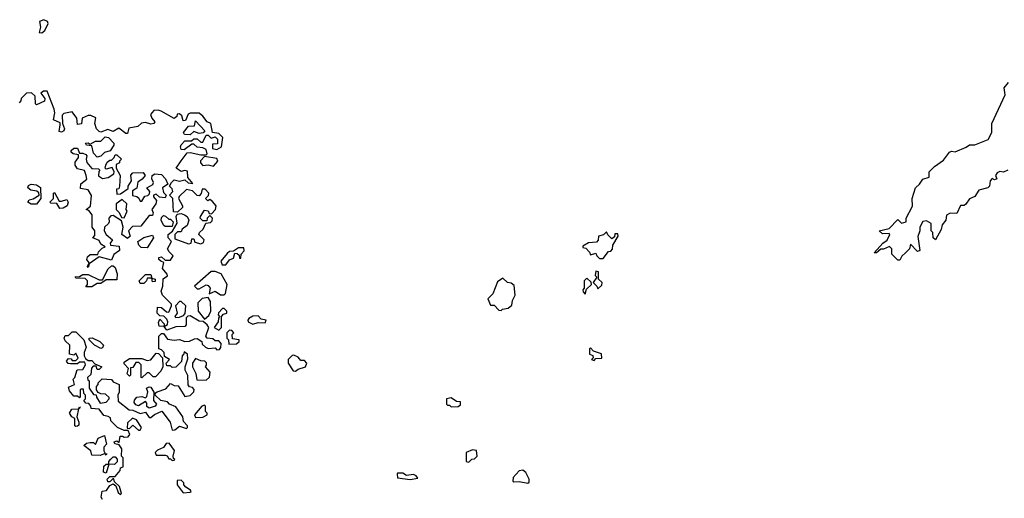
# Model space of a CAD drawing. Extents: x 2494106 to 2685573, y 758056 to 915185.
# Tile 301 of 507: x 2569561 to 2575070, y 895329 to 898006. Entities that reach past the tile are written whole.
import ezdxf

# ---------------------------------------------------------------- set-up
doc = ezdxf.new("R2010")
doc.units = 0

msp = doc.modelspace()

# ---------------------------------------------------------------- linework, layer by layer
at = {"layer": '0CON05XD'}
for points in [[(2569685, 897933.3), (2569702.5, 897945), (2569720, 897985), (2569715.9, 897995.9), (2569695.9, 898005.9), (2569672.5, 897995), (2569676.7, 897965), (2569670, 897935), (2569685, 897933.3)], [(2575090, 897165), (2575065, 897153.3), (2575045, 897157.5), (2575030.7, 897149.3), (2575020, 897135), (2575027.5, 897115), (2575015, 897110), (2575001.7, 897118.3), (2574990, 897105), (2574987.5, 897075), (2574977.5, 897065), (2574927.5, 897052.5), (2574905, 897016.7), (2574875, 897003.3), (2574855, 896973.3), (2574845, 896966.7), (2574825, 896967.5), (2574805, 896922.5), (2574767, 896923), (2574747, 896913), (2574742.5, 896885), (2574721.7, 896858.3), (2574717.3, 896832.7), (2574685, 896774), (2574672.5, 896785), (2574670, 896815), (2574660, 896825), (2574660, 896865), (2574635, 896880), (2574615, 896877.5), (2574597.5, 896845), (2574597.5, 896825), (2574586.4, 896793.6), (2574597.5, 896715), (2574585, 896710), (2574545, 896750), (2574540, 896725), (2574518, 896702), (2574497.5, 896682.5), (2574485, 896660), (2574475, 896660), (2574440, 896695), (2574440, 896725), (2574427, 896737), (2574395, 896722.5), (2574378.3, 896721.7), (2574355, 896702.5), (2574341.7, 896701.7), (2574390, 896755), (2574415, 896772.5), (2574430, 896805), (2574425, 896810), (2574388.3, 896808.3), (2574370, 896825), (2574425, 896837.5), (2574475, 896887.5), (2574495, 896867.5), (2574520, 896875), (2574520, 896895), (2574556.4, 896963.6), (2574553.8, 897005), (2574574, 897065), (2574596.2, 897085), (2574615, 897113.8), (2574650, 897125), (2574650, 897155), (2574680, 897185), (2574729.5, 897220.5), (2574762.5, 897265), (2574775, 897270), (2574795, 897267.5), (2574857, 897293), (2574875, 897306.2), (2574905, 897306.7), (2574980, 897335), (2575000, 897375), (2575000, 897425), (2575074.3, 897585), (2575068.9, 897625), (2575094.3, 897655)], [(2570168.3, 895708.3), (2570145, 895707.5), (2570107.5, 895725), (2570071.7, 895761.7), (2570068.3, 895778.3), (2570057, 895787), (2570031.7, 895791.7), (2570005, 895827.5), (2569961.7, 895831.7), (2569960, 895845), (2569948.3, 895858.3), (2569931.7, 895861.7), (2569920, 895875), (2569930, 895885), (2569930, 895905), (2569920, 895915), (2569918.3, 895938.3), (2569905, 895940), (2569900, 895935), (2569900, 895895), (2569895, 895890), (2569885, 895900), (2569865, 895900), (2569839.3, 895929.3), (2569835, 895950), (2569867.5, 895965), (2569860, 895995), (2569870, 896005), (2569883, 896047), (2569915, 896050), (2569930, 896075), (2569925, 896090), (2569895, 896090), (2569885, 896080), (2569845, 896080), (2569833, 896083), (2569822.5, 896095), (2569835, 896110), (2569848.3, 896108.3), (2569855, 896100), (2569875, 896100), (2569887.5, 896112.5), (2569875, 896140), (2569865, 896130), (2569840, 896135), (2569842.5, 896185), (2569815, 896210), (2569810, 896225), (2569815, 896240), (2569835, 896240), (2569855, 896260), (2569875, 896260), (2569920, 896215), (2569932.5, 896175), (2569922.5, 896145), (2569922.5, 896125), (2569930, 896110), (2569945, 896100), (2569965, 896100), (2569981.7, 896081.7), (2570020, 896065), (2570005, 896050), (2569995, 896050), (2569988.3, 896068.3), (2569971.7, 896068.3), (2569963, 896057), (2569958.3, 896021.7), (2569940, 896005), (2569941.7, 895991.7), (2569950, 895985), (2569950, 895945), (2569975, 895910), (2569988.3, 895908.3), (2569990, 895895), (2570010.7, 895860.7), (2570045, 895866.7), (2570062.5, 895885), (2570061.7, 895891.7), (2570041.7, 895911.7), (2570015, 895912.5), (2570000, 895920), (2569990, 895935), (2569990, 895955), (2570000, 895965), (2570000, 895975), (2570023, 895997), (2570075, 895992.5), (2570085, 895980), (2570117.5, 895965), (2570117.5, 895922.5), (2570110, 895905), (2570113, 895873), (2570173, 895823), (2570195, 895822.5), (2570235, 895802.5), (2570265, 895810), (2570285, 895780), (2570295, 895780), (2570315, 895797.5), (2570357, 895817), (2570402.5, 895755), (2570415, 895710), (2570428.3, 895711.7), (2570455, 895732.5), (2570495, 895720), (2570500, 895725), (2570500, 895735), (2570478.3, 895758.3), (2570473.3, 895785), (2570435, 895840), (2570400, 895855), (2570387.5, 895867.5), (2570350, 895875), (2570320, 895905), (2570321.7, 895918.3), (2570330, 895925), (2570378.3, 895941.7), (2570405, 895970), (2570425, 895960), (2570448.3, 895958.3), (2570485, 895897.5), (2570515, 895903.3), (2570536.4, 895923.6), (2570537, 895937), (2570528.3, 895948.3), (2570511.7, 895951.7), (2570503, 895963), (2570502.5, 896015), (2570487.5, 896045), (2570487.5, 896065), (2570501.7, 896108.3), (2570500, 896135), (2570481.7, 896148.3), (2570478.3, 896131.7), (2570470, 896125), (2570466.2, 896093.8), (2570435, 896062.5), (2570415, 896060), (2570405, 896070), (2570385, 896070), (2570380, 896085), (2570400, 896105), (2570371.7, 896121.7), (2570370, 896145), (2570355, 896160), (2570340, 896165), (2570340, 896235), (2570355, 896250), (2570365, 896250), (2570388.3, 896218.3), (2570425, 896212.5), (2570455, 896216.7), (2570485, 896206.7), (2570511.7, 896208.3), (2570538.3, 896221.7), (2570555, 896222.5), (2570580, 896205), (2570581.7, 896191.7), (2570600, 896175), (2570615, 896167.5), (2570655, 896170), (2570665, 896160), (2570678.3, 896161.7), (2570687, 896173), (2570687.5, 896195), (2570675, 896210), (2570655, 896210), (2570641.7, 896221.7), (2570610, 896225), (2570602.5, 896235), (2570620, 896285), (2570609.3, 896299.3), (2570588.3, 896318.3), (2570565, 896320), (2570515, 896350), (2570501.7, 896348.3), (2570491.7, 896338.3), (2570491.7, 896298.3), (2570485, 896290), (2570435, 896287.5), (2570385, 896270), (2570370, 896290), (2570340.7, 896290.7), (2570337, 896313), (2570345, 896330), (2570370, 896305), (2570370, 896290), (2570388.3, 896301.7), (2570390, 896315), (2570385, 896330), (2570367.5, 896347.5), (2570345, 896350), (2570330, 896365), (2570331.7, 896398.3), (2570355, 896396.7), (2570381.7, 896371.7), (2570395, 896370), (2570410, 896405), (2570410, 896415), (2570360, 896465), (2570353, 896487), (2570362.5, 896515), (2570363, 896557), (2570387.5, 896572.5), (2570387, 896583), (2570360, 896615), (2570368.3, 896648.3), (2570350, 896655), (2570340, 896665), (2570340, 896675), (2570355, 896680), (2570375, 896660), (2570405, 896660), (2570420, 896685), (2570396.7, 896706.7), (2570387.5, 896725), (2570410, 896765), (2570392.5, 896785), (2570392.5, 896805), (2570416.7, 896823.3), (2570441.7, 896868.3), (2570437.5, 896905), (2570441.7, 896918.3), (2570465, 896922.5), (2570483.6, 896913.6), (2570497.5, 896905), (2570507.5, 896885), (2570497.5, 896855), (2570470, 896835), (2570465, 896820), (2570445, 896820), (2570430, 896805), (2570430, 896780), (2570505, 896752.5), (2570520, 896755), (2570525, 896780), (2570535, 896780), (2570541.7, 896761.7), (2570575, 896752.5), (2570590, 896760), (2570592.5, 896775), (2570563.8, 896803.8), (2570566.7, 896815), (2570587.5, 896835), (2570601.7, 896868.3), (2570628.3, 896871.7), (2570638.3, 896881.7), (2570640, 896895), (2570625, 896910), (2570610, 896895), (2570608.3, 896881.7), (2570585, 896880), (2570570, 896895), (2570572.5, 896905), (2570595, 896940), (2570615, 896937.5), (2570621.7, 896921.7), (2570635, 896920), (2570657.5, 896945), (2570660, 896965), (2570639.3, 896989.3), (2570625, 897000), (2570613, 896993), (2570600, 897005), (2570618.3, 897021.7), (2570620, 897035), (2570598.3, 897058.3), (2570581.7, 897058.3), (2570577, 897033), (2570565, 897020), (2570555, 897022.5), (2570528.8, 897048.8), (2570495, 897056.7), (2570453.6, 897016.4), (2570450, 897005), (2570472.5, 896965), (2570472.5, 896955), (2570445, 896930), (2570421.7, 896931.7), (2570417.5, 897005), (2570400, 897025), (2570417.5, 897045), (2570415, 897060), (2570400, 897075), (2570410, 897095), (2570425, 897110), (2570455, 897102.5), (2570485, 897110), (2570503, 897093), (2570530, 897090), (2570502.5, 897122.5), (2570499.3, 897159.3), (2570485, 897162.5), (2570465, 897156.7), (2570437.5, 897175), (2570463.9, 897216.1), (2570498.3, 897261.7), (2570515, 897263.3), (2570575, 897250), (2570605, 897250), (2570610, 897255), (2570605, 897280), (2570585, 897290), (2570555, 897293.3), (2570535, 897310), (2570525, 897310), (2570481.7, 897278.3), (2570465, 897280), (2570460, 897295), (2570464.1, 897305.9), (2570485, 897327.5), (2570521.7, 897328.3), (2570535, 897340), (2570555, 897340), (2570575, 897320), (2570585, 897320), (2570605, 897360), (2570615, 897360), (2570633, 897343), (2570655, 897350), (2570667, 897337), (2570668.3, 897311.7), (2570640.7, 897309.3), (2570640, 897285), (2570665, 897280), (2570690, 897295), (2570697.5, 897347.5), (2570675, 897370), (2570640, 897375), (2570630, 897425), (2570610, 897435), (2570586.4, 897466.4), (2570565, 897482.5), (2570515, 897482.5), (2570503, 897477), (2570488.3, 897441.7), (2570475, 897440), (2570468.3, 897468.3), (2570455, 897480), (2570441.7, 897478.3), (2570440, 897465), (2570425, 897452.5), (2570353.6, 897493.6), (2570335, 897500), (2570312, 897498), (2570293.3, 897475), (2570300, 897455), (2570316.7, 897435), (2570312.5, 897425), (2570295, 897421.2), (2570265, 897430), (2570243, 897427), (2570221.7, 897408.3), (2570171.7, 897398.3), (2570165, 897370), (2570155, 897370), (2570115, 897400), (2570085, 897380), (2570055, 897392.5), (2570015, 897376.7), (2570005, 897380), (2569991.2, 897395), (2569981.2, 897425), (2569987, 897457), (2569959.3, 897469.3), (2569945, 897470), (2569910, 897455), (2569906.1, 897423.9), (2569885, 897420), (2569880, 897455), (2569855, 897490), (2569808.3, 897481.7), (2569798.3, 897471.7), (2569800, 897425), (2569812.5, 897395), (2569807.5, 897385), (2569795, 897376.7), (2569781.2, 897381.2), (2569788.3, 897418.3), (2569788.3, 897428.3), (2569750, 897445), (2569757.5, 897485), (2569753.3, 897505), (2569715, 897606.7), (2569693.6, 897606.4), (2569680, 897595), (2569702.5, 897565), (2569699.3, 897550.7), (2569655, 897530), (2569650, 897535), (2569648.3, 897578.3), (2569627, 897597), (2569600, 897595), (2569570, 897565), (2569568.3, 897551.7), (2569558.3, 897541.7)], [(2570515, 897362.5), (2570483, 897363), (2570477.5, 897375), (2570505, 897410), (2570538.3, 897411.7), (2570545, 897440), (2570597.5, 897385), (2570587, 897373), (2570565, 897370), (2570535, 897380), (2570515, 897362.5)], [(2569995, 897237.5), (2569975, 897260), (2569965, 897300), (2569935, 897303.3), (2569930, 897315), (2569945, 897317.5), (2569955, 897310), (2569985, 897326.7), (2570015, 897326.7), (2570040, 897350), (2570057.7, 897347.7), (2570087.5, 897315), (2570087.5, 897305), (2570066.7, 897273.3), (2570035, 897262.5), (2570015, 897242.5), (2569995, 897237.5)], [(2569945, 896620), (2569940, 896625), (2569950, 896645), (2569937.5, 896665), (2569940.7, 896679.3), (2569955, 896692.5), (2569998.3, 896691.7), (2570003, 896707), (2570021.7, 896728.3), (2570040, 896735), (2570015, 896750), (2570005, 896770), (2569970, 896785), (2569981.7, 896798.3), (2569982.5, 896825), (2569967.5, 896845), (2569967.5, 896915), (2569948.3, 896938.3), (2569932.5, 896945), (2569957, 896963), (2569963, 897023), (2569945, 897053.3), (2569901.2, 897061.2), (2569902.5, 897087.5), (2569937, 897113), (2569933.3, 897135), (2569923, 897163), (2569885, 897172.5), (2569871.7, 897191.7), (2569870.7, 897209.3), (2569890, 897235), (2569889.3, 897249.3), (2569860, 897255), (2569850, 897265), (2569850, 897275), (2569863.6, 897286.4), (2569885, 897286.7), (2569895, 897260), (2569915, 897260), (2569931.7, 897251.7), (2569936.7, 897245), (2569932.5, 897225), (2569936.4, 897206.4), (2569963.9, 897173.9), (2570001.7, 897171.7), (2570010, 897165), (2570003.3, 897156.7), (2570003, 897133), (2570025, 897117.5), (2570057, 897123), (2570087, 897143), (2570090, 897155), (2570078.3, 897178.3), (2570045, 897170), (2570040, 897175), (2570043, 897193), (2570050.7, 897209.3), (2570065, 897220), (2570075, 897220), (2570090, 897235), (2570095, 897250), (2570105, 897250), (2570130, 897225), (2570120, 897215), (2570120, 897205), (2570100, 897195), (2570100, 897175), (2570122.5, 897135), (2570120, 897075), (2570115, 897060), (2570102.5, 897057.5), (2570105, 897030), (2570125, 897032.5), (2570168.3, 897061.7), (2570167.5, 897075), (2570187.5, 897105), (2570183.3, 897136.7), (2570195, 897150), (2570251.7, 897151.7), (2570262.5, 897135), (2570246.4, 897113.6), (2570223, 897097), (2570216.4, 897063.6), (2570191.7, 897048.3), (2570191.7, 897021.7), (2570217, 897017), (2570228.3, 897008.3), (2570235, 896990), (2570245, 896990), (2570261.7, 897018.3), (2570278.3, 897021.7), (2570288.3, 897031.7), (2570290, 897045), (2570272.5, 897065), (2570293.8, 897076.2), (2570306.7, 897083.3), (2570310, 897095), (2570301.2, 897115), (2570302.5, 897135), (2570317, 897143), (2570355, 897140), (2570376.1, 897116.1), (2570390, 897085), (2570360, 897065), (2570365, 897040), (2570380, 897025), (2570375, 897010), (2570343, 897013), (2570325, 897030), (2570310, 897025), (2570310, 897015), (2570327.5, 896995), (2570322.5, 896975), (2570300, 896945), (2570307.5, 896925), (2570305, 896910), (2570285, 896910), (2570238.3, 896851.7), (2570191.7, 896848.3), (2570170, 896825), (2570180, 896795), (2570165, 896782.5), (2570132.5, 896805), (2570140, 896845), (2570130, 896880), (2570085, 896910), (2570071.7, 896908.3), (2570060, 896895), (2570062.5, 896875), (2570057.5, 896865), (2570036.2, 896845), (2570033.8, 896825), (2570044.2, 896804.2), (2570080, 896775), (2570067.5, 896755), (2570070, 896745), (2570118.3, 896738.3), (2570120, 896715), (2570087, 896693), (2570075, 896660), (2570005, 896680), (2569950, 896640), (2569945, 896620)], [(2570645, 897187.5), (2570670, 897215), (2570665, 897230), (2570595, 897240), (2570573, 897217), (2570572.5, 897205), (2570585, 897190), (2570615, 897193.3), (2570645, 897187.5)], [(2569655, 896973.3), (2569625, 896973.3), (2569607.5, 896985), (2569615, 896997.5), (2569637, 897003), (2569670, 897025), (2569668.3, 897038.3), (2569657, 897047), (2569623, 897053), (2569607.5, 897065), (2569610.7, 897079.3), (2569625, 897086.7), (2569655, 897082.5), (2569677, 897067), (2569680, 897005), (2569655, 896973.3)], [(2569785, 896950), (2569768.3, 896978.3), (2569735, 896980), (2569730, 896985), (2569750, 897005), (2569750, 897035), (2569755, 897040), (2569781.7, 896991.7), (2569795, 896990), (2569825, 897000), (2569832.5, 896985), (2569827.5, 896965), (2569805, 896952.5), (2569785, 896950)], [(2570145, 896897.5), (2570162.5, 896935), (2570157.5, 896945), (2570160, 896975), (2570135, 897000), (2570100, 896975), (2570100, 896945), (2570117, 896927), (2570130, 896900), (2570145, 896897.5)], [(2570415, 896850), (2570375, 896850), (2570367.5, 896855), (2570353, 896883), (2570355, 896900), (2570365, 896910), (2570377, 896907), (2570395, 896890), (2570405, 896890), (2570420, 896875), (2570415, 896850)], [(2570275, 896730), (2570241.7, 896731.7), (2570227.5, 896745), (2570222.5, 896765), (2570255, 896786.7), (2570305, 896800), (2570310, 896785), (2570275, 896730)], [(2572825, 896670), (2572855, 896710), (2572868.3, 896711.7), (2572878.3, 896721.7), (2572880, 896745), (2572910, 896795), (2572908.3, 896808.3), (2572891.7, 896808.3), (2572888.3, 896791.7), (2572875, 896780), (2572851.7, 896801.7), (2572845, 896820), (2572828.3, 896801.7), (2572800, 896795), (2572797, 896773), (2572788.3, 896761.7), (2572743, 896757), (2572711.7, 896738.3), (2572711.7, 896731.7), (2572728.3, 896728.3), (2572750, 896705), (2572755, 896690), (2572785, 896700), (2572790, 896685), (2572805, 896670), (2572825, 896670)], [(2570715, 896633.8), (2570735, 896662.5), (2570758.3, 896671.7), (2570765, 896700), (2570778.3, 896698.3), (2570788.3, 896688.3), (2570791.7, 896671.7), (2570798.3, 896671.7), (2570800, 896695), (2570817, 896713), (2570815, 896730), (2570785, 896730), (2570758.3, 896711.7), (2570735, 896710), (2570721.7, 896698.3), (2570686.7, 896655), (2570693.9, 896633.9), (2570715, 896633.8)], [(2569931.7, 896511.7), (2569940, 896525), (2569940, 896545), (2569928.3, 896558.3), (2569875, 896560), (2569871.7, 896568.3), (2569895, 896570), (2569915, 896580), (2569945, 896580), (2570005, 896550), (2570025, 896550), (2570057, 896613), (2570075, 896630), (2570085, 896630), (2570095, 896620), (2570106.7, 896585), (2570105, 896550), (2570045, 896550), (2570015, 896530), (2569995, 896530), (2569965, 896512.5), (2569931.7, 896511.7)], [(2570255, 896530), (2570235, 896530), (2570230, 896545), (2570265, 896580), (2570295, 896580), (2570300, 896560), (2570320, 896555), (2570318.3, 896541.7), (2570305, 896540), (2570300, 896560), (2570275, 896560), (2570270, 896545), (2570255, 896530)], [(2570705, 896467.5), (2570712.5, 896475), (2570722.5, 896525), (2570687.5, 896585), (2570655, 896597.5), (2570631.7, 896598.3), (2570540, 896515), (2570555, 896500), (2570565, 896500), (2570605, 896522.5), (2570615, 896520), (2570627.5, 896505), (2570621.7, 896471.7), (2570655, 896487.5), (2570685, 896467.5), (2570705, 896467.5)], [(2572795, 896500), (2572818.3, 896521.7), (2572820, 896535), (2572800, 896555), (2572800, 896595), (2572785, 896600), (2572780, 896575), (2572790, 896565), (2572770, 896535), (2572790, 896515), (2572795, 896500)], [(2572255, 896380), (2572263, 896387), (2572295, 896392.5), (2572315, 896410), (2572317.5, 896435), (2572333.3, 896465), (2572328.3, 896518.3), (2572311.7, 896531.7), (2572290, 896535), (2572265, 896560), (2572235, 896540), (2572208.3, 896471.7), (2572180, 896445), (2572195, 896410), (2572215, 896410), (2572241.7, 896381.7), (2572255, 896380)], [(2572725, 896470), (2572731.7, 896498.3), (2572760, 896525), (2572758.3, 896538.3), (2572735, 896560), (2572720, 896545), (2572720, 896505), (2572712.5, 896495), (2572713, 896483), (2572725, 896470)], [(2570595, 896330), (2570619.3, 896350.7), (2570630, 896375), (2570629.3, 896429.3), (2570615, 896452.5), (2570583, 896447), (2570558.3, 896421.7), (2570560, 896375), (2570595, 896330)], [(2570435, 896340), (2570455, 896342.5), (2570478.3, 896351.7), (2570487.5, 896362.5), (2570490, 896405), (2570465, 896430), (2570455, 896430), (2570432.5, 896405), (2570442.5, 896365), (2570430, 896345), (2570435, 896340)], [(2570675, 896270), (2570690, 896285), (2570690, 896345), (2570701.7, 896358.3), (2570720, 896365), (2570720, 896375), (2570705, 896390), (2570695, 896390), (2570673, 896367), (2570672.5, 896355), (2570680, 896345), (2570673.6, 896336.4), (2570672.5, 896315), (2570650, 896285), (2570675, 896270)], [(2570865, 896303.3), (2570895, 896312.5), (2570935, 896310), (2570940, 896325), (2570911.7, 896331.7), (2570895, 896350), (2570865, 896347.5), (2570842.5, 896335), (2570837.5, 896325), (2570840, 896315), (2570865, 896303.3)], [(2570731.7, 896191.7), (2570775, 896192.5), (2570790, 896205), (2570790, 896215), (2570751.7, 896221.7), (2570750, 896245), (2570760, 896255), (2570748.3, 896268.3), (2570735, 896270), (2570720, 896255), (2570720, 896225), (2570730, 896215), (2570731.7, 896191.7)], [(2570015, 896167.5), (2569980, 896185), (2569950, 896215), (2569950, 896225), (2569967, 896227), (2570010, 896205), (2570030, 896185), (2570025, 896170), (2570015, 896167.5)], [(2570245, 896002.5), (2570240, 896005), (2570240, 896075), (2570228.3, 896088.3), (2570211.7, 896088.3), (2570195, 896060), (2570181.7, 896058.3), (2570181.7, 896018.3), (2570175, 896012.5), (2570163.3, 896025), (2570170, 896055), (2570145, 896080), (2570145, 896090), (2570175, 896110), (2570245, 896110), (2570275, 896100), (2570295, 896102.5), (2570325, 896140), (2570338.3, 896138.3), (2570360, 896115), (2570362.5, 896065), (2570350.7, 896039.3), (2570321.7, 896008.3), (2570308.3, 896008.3), (2570285, 896030), (2570275, 896030), (2570245, 896002.5)], [(2571105, 896040), (2571118.3, 896051.7), (2571160, 896065), (2571167.5, 896085), (2571155, 896100), (2571135, 896100), (2571118.3, 896118.3), (2571095, 896130), (2571085, 896127.5), (2571062.5, 896105), (2571062.5, 896085), (2571091.7, 896041.7), (2571105, 896040)], [(2572775, 896100), (2572785, 896110), (2572818.3, 896111.7), (2572817, 896137), (2572771.7, 896151.7), (2572755, 896170), (2572750, 896165), (2572750, 896135), (2572768.3, 896128.3), (2572770, 896115), (2572760, 896105), (2572775, 896100)], [(2570605, 895990), (2570623.6, 896006.4), (2570626.7, 896035), (2570600, 896065), (2570607, 896073), (2570607, 896087), (2570596.4, 896096.4), (2570575, 896097.5), (2570545, 896110), (2570527.5, 896085), (2570527.5, 896065), (2570547, 896027), (2570551.7, 895991.7), (2570605, 895990)], [(2570285, 895832.5), (2570273, 895843), (2570271.7, 895861.7), (2570265, 895870), (2570225, 895846.7), (2570210.7, 895850.7), (2570202.5, 895865), (2570203, 895877), (2570216.4, 895893.6), (2570245, 895897.5), (2570265, 895890), (2570272.5, 895897.5), (2570277.5, 895925), (2570270, 895945), (2570285, 895952.5), (2570295, 895950), (2570311.7, 895921.7), (2570310, 895875), (2570327.5, 895855), (2570320, 895845), (2570285, 895832.5)], [(2570545, 895780), (2570585, 895782.5), (2570610, 895795), (2570610, 895805), (2570600, 895815), (2570600, 895845), (2570595, 895850), (2570580, 895845), (2570540, 895795), (2570545, 895780)], [(2571975, 895840), (2572015, 895842.5), (2572028.3, 895851.7), (2572028.3, 895868.3), (2572005, 895870), (2571975, 895890), (2571950, 895885), (2571950, 895855), (2571955, 895850), (2571965, 895850), (2571975, 895840)], [(2569875, 895730), (2569870, 895735), (2569870, 895775), (2569853.6, 895783.6), (2569840, 895805), (2569853, 895827), (2569890, 895830), (2569895, 895840), (2569900, 895835), (2569890, 895830), (2569880, 895785), (2569892.5, 895755), (2569891.7, 895738.3), (2569885, 895732.5), (2569875, 895730)], [(2570235, 895710), (2570242.5, 895725), (2570215, 895767.5), (2570193, 895777), (2570165, 895750), (2570161.7, 895721.7), (2570175, 895720), (2570195, 895737.5), (2570225, 895710), (2570235, 895710)], [(2570025, 895322.5), (2570017.5, 895335), (2570021.7, 895368.3), (2570047.5, 895372.5), (2570065, 895400), (2570085, 895410), (2570098.3, 895398.3), (2570111.7, 895361.7), (2570125, 895350), (2570130, 895355), (2570120, 895395), (2570091.7, 895421.7), (2570088.3, 895438.3), (2570081.7, 895438.3), (2570065, 895420), (2570055, 895420), (2570050, 895435), (2570065, 895450), (2570095, 895450), (2570122.5, 895485), (2570125, 895500), (2570140, 895505), (2570140, 895555), (2570130, 895565), (2570132.5, 895605), (2570118.3, 895628.3), (2570093, 895633), (2570090, 895645), (2570105, 895650), (2570118.3, 895641.7), (2570123, 895677), (2570137, 895677), (2570145, 895670), (2570168.3, 895671.7), (2570177.5, 895685), (2570168.3, 895708.3)], [(2570011.7, 895568.3), (2569965, 895570), (2569960, 895595), (2569920, 895625), (2569935, 895637.5), (2569955, 895640), (2569975, 895640), (2569985, 895630), (2570000, 895665), (2570035, 895680), (2570047.5, 895632.5), (2570032.5, 895615), (2570032.5, 895595), (2570040, 895580), (2570048.3, 895578.3), (2570045, 895570), (2570040, 895580), (2570011.7, 895568.3)], [(2570415, 895540), (2570425, 895542.5), (2570430, 895545), (2570421.7, 895551.7), (2570420, 895565), (2570427, 895597), (2570397, 895637), (2570380, 895635), (2570365, 895612.5), (2570331.7, 895598.3), (2570320, 895585), (2570325, 895570), (2570375, 895570), (2570386.2, 895566.2), (2570395, 895550), (2570405, 895550), (2570415, 895540)], [(2572075, 895530), (2572091.7, 895548.3), (2572105, 895550), (2572120, 895565), (2572117, 895597), (2572095, 895600), (2572060, 895585), (2572060, 895535), (2572075, 895530)], [(2570045, 895470), (2570030, 895475), (2570031.7, 895508.3), (2570045, 895520), (2570060, 895520), (2570060, 895535), (2570071.7, 895548.3), (2570085, 895560), (2570095, 895560), (2570107, 895547), (2570107, 895533), (2570091.7, 895518.3), (2570060, 895520), (2570045, 895470)], [(2571745, 895433.8), (2571788.3, 895441.7), (2571780, 895455), (2571765, 895462.5), (2571725, 895456.7), (2571705, 895470), (2571675, 895470), (2571672.5, 895465), (2571675, 895442.5), (2571745, 895433.8)], [(2572405, 895412.5), (2572411.7, 895418.3), (2572412.5, 895435), (2572393.6, 895473.6), (2572377, 895487), (2572355, 895482.5), (2572322.5, 895445), (2572320, 895425), (2572325, 895420), (2572355, 895422.5), (2572405, 895412.5)], [(2570475, 895360), (2570515, 895362.5), (2570520, 895365), (2570517.5, 895375), (2570490.7, 895390.7), (2570480, 895405), (2570480, 895415), (2570465, 895430), (2570441.7, 895428.3), (2570442.5, 895405), (2570475, 895360)]]:
    msp.add_lwpolyline(points, dxfattribs=at)

doc.saveas('drawing.dxf')
